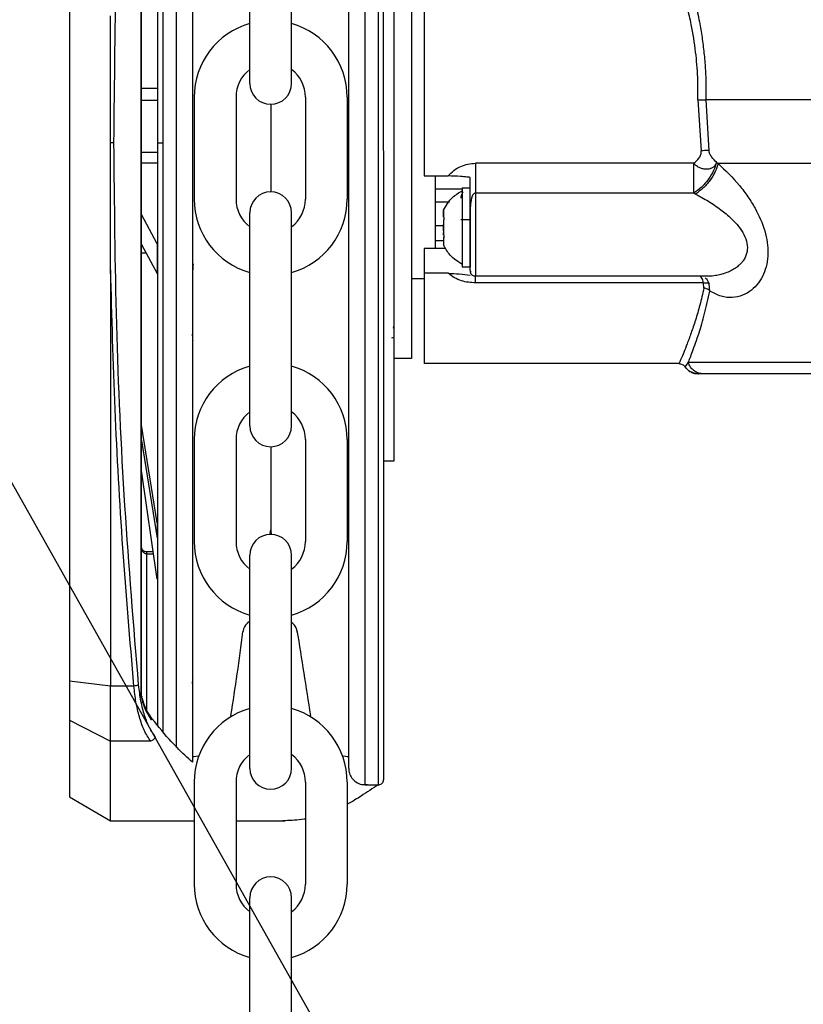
# Model space of a CAD drawing. Header units: inches. Extents: x 170 to 312, y 215 to 248.
# Tile 362 of 557: x 256.074 to 256.261, y 223.181 to 223.417. Entities that reach past the tile are written whole.
import ezdxf

# ---------------------------------------------------------------- set-up
doc = ezdxf.new("R2010")
doc.units = ezdxf.units.IN
doc.header["$LTSCALE"] = 0.25
doc.header["$MEASUREMENT"] = 0
doc.layers.add('ANNOTATIONS', color=1, linetype='Continuous')
doc.layers.add('STANDARD MOTOR RH', color=7, linetype='Continuous')
doc.styles.add('ROMANS', font='Romans', dxfattribs={"height": 0.09375})
doc.styles.get("Standard").update_dxf_attribs({"font": 'romans.shx'})
doc.dimstyles.get("Standard").update_dxf_attribs({"dimscale": 60, "dimtxt": 0.0833, "dimasz": 0.0833, "dimexe": 0.0833, "dimexo": 0.04, "dimgap": 0.09, "dimtad": 0, "dimtih": 1, "dimtoh": 1, "dimdec": 4, "dimzin": 1, "dimdsep": 46, "dimlunit": 4, "dimtxsty": 'Standard', "dimcen": 0.09, "dimclrt": 150, "dimadec": 4, "dimazin": 2, "dimtfac": 1, "dimtdec": 0, "dimtofl": 0, "dimtmove": 0, "dimatfit": 3, "dimfxl": 1, "dimtolj": 1, "dimtzin": 0, "dimlwd": -1, "dimlwe": -1, "dimarcsym": 1})

msp = doc.modelspace()

# ---------------------------------------------------------------- linework, layer by layer
at = {"layer": 'STANDARD MOTOR RH'}
for p, q in [((256.1565798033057, 223.3871812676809), (256.1565774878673, 223.5409729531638)), ((256.1597786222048, 223.3871813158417), (256.1597763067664, 223.5409730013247)), ((256.1113020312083, 223.532079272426), (256.1113042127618, 223.3871805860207)), ((256.1081032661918, 223.5285002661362), (256.1081053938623, 223.3871805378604)), ((256.1029160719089, 223.2552683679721), (256.102912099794, 223.5190946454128)), ((256.1030138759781, 223.2552683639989), (256.1030099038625, 223.5190946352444)), ((256.0857855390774, 223.5161279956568), (256.0857894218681, 223.2582346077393)), ((256.1289519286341, 223.4014228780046), (256.1289519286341, 223.4524590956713)), ((256.1389638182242, 223.4014228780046), (256.1389638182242, 223.4524590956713)), ((256.1030116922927, 223.4003078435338), (256.1068748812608, 223.4003079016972)), ((256.1156434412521, 223.3981262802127), (256.1156434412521, 223.37370703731)), ((256.1256553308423, 223.3981262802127), (256.1256553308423, 223.37370703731)), ((256.142260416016, 223.3981262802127), (256.142260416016, 223.37370703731)), ((256.1522723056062, 223.3981262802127), (256.1522723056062, 223.37370703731)), ((256.2362421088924, 223.3975130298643), (256.237006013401, 223.3852289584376)), ((256.1030117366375, 223.3973624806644), (256.1068749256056, 223.3973625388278)), ((256.1339578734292, 223.3964169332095), (256.1339578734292, 223.3754163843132)), ((256.2381634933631, 223.3974385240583), (256.2388793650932, 223.3852946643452)), ((256.1068750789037, 223.3871805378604), (256.1081053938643, 223.3871805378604)), ((256.1081053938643, 223.3871805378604), (256.1081075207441, 223.2459148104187)), ((256.1113042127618, 223.3871805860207), (256.1113063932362, 223.2423551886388)), ((256.1565821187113, 223.2333942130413), (256.1565798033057, 223.3871812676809)), ((256.1597809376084, 223.2333942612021), (256.1597786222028, 223.3871813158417)), ((256.1068751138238, 223.3848611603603), (256.1030119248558, 223.3848611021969)), ((256.1068751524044, 223.3822986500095), (256.1030119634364, 223.3822985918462)), ((256.235246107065, 223.3822622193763), (256.1829882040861, 223.3822622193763)), ((256.2406987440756, 223.3825391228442), (256.2410953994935, 223.3822311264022)), ((256.170685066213, 223.379242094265), (256.1764598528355, 223.3792426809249)), ((256.1797894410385, 223.3763569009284), (256.1817578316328, 223.3763569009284)), ((256.1797894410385, 223.3763569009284), (256.1797894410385, 223.3574095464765)), ((256.1733179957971, 223.3761580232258), (256.1797894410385, 223.3761586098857)), ((256.2352460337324, 223.3751143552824), (256.1829882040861, 223.3751137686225)), ((256.2356847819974, 223.3748920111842), (256.2352460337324, 223.3751143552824)), ((256.1733179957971, 223.3730616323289), (256.1767612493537, 223.3730616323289)), ((256.1068036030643, 223.3629905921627), (256.1030121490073, 223.3699730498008)), ((256.1289519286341, 223.3193742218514), (256.1289519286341, 223.3704104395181)), ((256.1389638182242, 223.3193742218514), (256.1389638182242, 223.3704104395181)), ((256.1753603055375, 223.3694137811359), (256.1753603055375, 223.3711508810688)), ((256.1753603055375, 223.369333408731), (256.1753603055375, 223.3693474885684)), ((256.1754089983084, 223.3692829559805), (256.1753603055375, 223.3692829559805)), ((256.1797894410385, 223.3704627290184), (256.1797124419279, 223.3704627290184)), ((256.1817579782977, 223.3702339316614), (256.1817579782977, 223.3574095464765)), ((256.1733179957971, 223.3673868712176), (256.1753603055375, 223.3673868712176)), ((256.1753603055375, 223.3686370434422), (256.1753603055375, 223.3681753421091)), ((256.1753603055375, 223.3661237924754), (256.1753603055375, 223.3676420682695)), ((256.1817579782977, 223.3687291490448), (256.1794695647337, 223.3687291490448)), ((256.1753603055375, 223.3651288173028), (256.1753603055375, 223.3655911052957)), ((256.1753603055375, 223.3646084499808), (256.1753603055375, 223.3626155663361)), ((256.1753603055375, 223.3646084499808), (256.1754235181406, 223.3646084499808)), ((256.1753603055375, 223.3644834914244), (256.1754059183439, 223.3644834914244)), ((256.1030122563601, 223.3628427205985), (256.1068037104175, 223.35586026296)), ((256.1068036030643, 223.3629905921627), (256.1068037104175, 223.35586026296)), ((256.1753603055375, 223.3636961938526), (256.1733179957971, 223.3636961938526)), ((256.1041445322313, 223.3607574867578), (256.1030122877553, 223.360757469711)), ((256.1758723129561, 223.3618564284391), (256.170685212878, 223.3618564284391)), ((256.1817579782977, 223.3574095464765), (256.1797894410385, 223.3574095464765)), ((256.095630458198, 223.35675839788), (256.0956319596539, 223.2570324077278)), ((256.1764598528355, 223.3559282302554), (256.170685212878, 223.3559282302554)), ((256.1818453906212, 223.3563776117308), (256.1817579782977, 223.3566439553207)), ((256.1819149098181, 223.3561652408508), (256.1818453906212, 223.3563776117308)), ((256.2382808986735, 223.3551954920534), (256.182988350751, 223.3551954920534)), ((256.170685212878, 223.3545800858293), (256.1676586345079, 223.3545800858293)), ((256.2376200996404, 223.3536343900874), (256.182988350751, 223.3536338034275)), ((256.2376958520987, 223.3523765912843), (256.2376200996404, 223.3536343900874)), ((256.2391270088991, 223.3516649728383), (256.2389273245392, 223.3534067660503)), ((256.1634756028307, 223.3434752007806), (256.1632886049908, 223.3427888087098)), ((256.1629492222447, 223.3404310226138), (256.1634756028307, 223.3406568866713)), ((256.1634711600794, 223.3404304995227), (256.1634707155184, 223.3109029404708)), ((256.1634756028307, 223.3404310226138), (256.1634756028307, 223.3406568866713)), ((256.1676587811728, 223.3355101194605), (256.1634756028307, 223.3355101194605)), ((256.2317141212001, 223.3342804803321), (256.1706853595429, 223.3342798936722)), ((256.2339402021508, 223.3345403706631), (256.233135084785, 223.3335319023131)), ((256.2364771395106, 223.3318552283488), (256.2357624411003, 223.3318839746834)), ((256.2363829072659, 223.3318200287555), (256.2364674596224, 223.3318200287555)), ((256.2370724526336, 223.3318634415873), (256.2363999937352, 223.3318194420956)), ((256.2376393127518, 223.3318200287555), (256.2364760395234, 223.3318200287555)), ((256.1068046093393, 223.296154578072), (256.1030129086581, 223.3195173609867)), ((256.1030129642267, 223.3158265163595), (256.1068046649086, 223.292463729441)), ((256.1156434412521, 223.3160776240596), (256.1156434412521, 223.2916583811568)), ((256.1256553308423, 223.3160776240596), (256.1256553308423, 223.2916583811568)), ((256.142260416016, 223.3160776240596), (256.142260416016, 223.2916583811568)), ((256.1522723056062, 223.3160776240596), (256.1522723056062, 223.2916583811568)), ((256.1634707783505, 223.3150772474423), (256.1634707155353, 223.3109051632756)), ((256.1339578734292, 223.3143682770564), (256.1339578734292, 223.2944572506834)), ((256.1634707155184, 223.3109029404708), (256.1610100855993, 223.3109029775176)), ((256.1068048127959, 223.2826416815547), (256.1030130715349, 223.3086991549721)), ((256.1068046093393, 223.296154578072), (256.1068046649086, 223.292463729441)), ((256.1058550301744, 223.2891687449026), (256.1042436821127, 223.2891687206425)), ((256.1042436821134, 223.289168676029), (256.1042442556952, 223.2509684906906)), ((256.1042436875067, 223.2887077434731), (256.1059221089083, 223.2887077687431)), ((256.1289519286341, 223.2373255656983), (256.1289519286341, 223.288361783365)), ((256.1389638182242, 223.2373255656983), (256.1389638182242, 223.288361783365)), ((256.1289519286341, 223.2725927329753), (256.1283264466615, 223.2720359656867)), ((256.1273411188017, 223.2702334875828), (256.1273064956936, 223.2700148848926)), ((256.1392940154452, 223.2719993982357), (256.1389561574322, 223.2723001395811)), ((256.1403139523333, 223.2699783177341), (256.1402793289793, 223.2701969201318)), ((256.0956319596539, 223.2570324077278), (256.0857894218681, 223.2582346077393)), ((256.0857894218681, 223.2582346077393), (256.0857895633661, 223.248836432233)), ((256.1012123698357, 223.2570326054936), (256.0956319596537, 223.2570324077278)), ((256.0956321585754, 223.2438201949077), (256.0956319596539, 223.2570324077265)), ((256.1030138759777, 223.2552683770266), (256.1029160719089, 223.2552683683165)), ((256.1030627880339, 223.2546011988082), (256.1030138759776, 223.2552683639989)), ((256.1030138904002, 223.2543104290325), (256.1031175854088, 223.2538171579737)), ((256.1031146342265, 223.2542307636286), (256.1030627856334, 223.254601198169)), ((256.0857895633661, 223.248836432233), (256.0956321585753, 223.2438201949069)), ((256.0857895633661, 223.248836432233), (256.0857898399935, 223.2304635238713)), ((256.1051884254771, 223.2438202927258), (256.0956321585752, 223.2438201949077)), ((256.0956324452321, 223.2247810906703), (256.0956321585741, 223.2438201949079)), ((256.1156664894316, 223.2401170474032), (256.1152434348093, 223.2401170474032)), ((256.1526450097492, 223.2401082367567), (256.1522492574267, 223.2401170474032)), ((256.1156434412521, 223.2340289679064), (256.1156434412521, 223.2096097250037)), ((256.1256553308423, 223.2340289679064), (256.1256553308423, 223.2096097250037)), ((256.142260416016, 223.2340289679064), (256.142260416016, 223.2096097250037)), ((256.1522723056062, 223.2340289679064), (256.1522723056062, 223.2096097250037)), ((256.1565821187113, 223.2333942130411), (256.1597809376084, 223.2333942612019)), ((256.0857898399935, 223.2304635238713), (256.0956324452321, 223.2247810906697)), ((256.0956324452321, 223.2247810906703), (256.1156434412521, 223.2247813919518)), ((256.1256553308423, 223.2247815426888), (256.1373290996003, 223.2247817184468)), ((256.1289519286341, 223.1552769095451), (256.1289519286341, 223.2063131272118)), ((256.1389638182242, 223.1552769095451), (256.1389638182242, 223.2063131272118))]:
    msp.add_line(p, q, dxfattribs=at)
at = {"layer": 'STANDARD MOTOR RH', "flags": 128}
for points in [[(256.167658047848, 223.4634629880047), (256.167658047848, 223.4433898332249), (256.167658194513, 223.4376910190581), (256.167658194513, 223.4178355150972), (256.1676583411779, 223.4105961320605), (256.1676583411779, 223.3957671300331), (256.1676584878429, 223.3883775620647), (256.1676584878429, 223.3674983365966), (256.1676586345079, 223.3612826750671), (256.1676586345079, 223.3372348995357), (256.1676587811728, 223.335943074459), (256.1676587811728, 223.3355101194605)], [(256.4110946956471, 223.3974396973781), (256.3775147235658, 223.3974396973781), (256.36912886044, 223.3974391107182), (256.2672442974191, 223.3974391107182), (256.2591406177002, 223.3974385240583), (256.2381634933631, 223.3974385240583)], [(256.4111335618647, 223.3822322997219), (256.3868312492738, 223.3822322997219), (256.3791989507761, 223.382231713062), (256.3063783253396, 223.382231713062), (256.2969804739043, 223.3822311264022), (256.2410953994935, 223.3822311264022)], [(256.1733178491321, 223.379050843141), (256.1733179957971, 223.377033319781), (256.1733179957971, 223.361857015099)], [(256.1829882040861, 223.3751137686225), (256.1829882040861, 223.3658486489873), (256.182988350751, 223.362562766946), (256.182988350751, 223.3551954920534)], [(256.170685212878, 223.3618564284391), (256.170685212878, 223.3387050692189), (256.1706853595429, 223.3363613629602), (256.1706853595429, 223.3342798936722)], [(256.4086863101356, 223.334540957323), (256.3822572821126, 223.334540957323), (256.3757089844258, 223.3345403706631), (256.2930926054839, 223.3345403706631), (256.2849389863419, 223.3345397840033), (256.2417853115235, 223.3345397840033), (256.2383454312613, 223.3345403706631), (256.2339399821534, 223.3345403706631)], [(256.1244235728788, 223.2500014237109), (256.1243567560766, 223.2496250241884)], [(256.143554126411, 223.2496280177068), (256.1434921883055, 223.2500014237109)], [(256.1167322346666, 223.2402495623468), (256.1160439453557, 223.2401263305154), (256.1156664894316, 223.2401170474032)], [(256.1522492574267, 223.2401170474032), (256.1518522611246, 223.2401273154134), (256.1511847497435, 223.2402461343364)]]:
    msp.add_lwpolyline(points, dxfattribs=at)
at = {"layer": 'STANDARD MOTOR RH'}
for centre, radius, start, end in [((256.1339578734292, 223.3981262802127), 0.01831443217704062, 105.8627163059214, 180), ((256.1339578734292, 223.3981262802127), 0.01831443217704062, 7.016709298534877e-15, 74.1372836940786), ((256.1339578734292, 223.3981262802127), 0.008302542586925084, 127.0808355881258, 180), ((256.1339578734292, 223.3981262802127), 0.008302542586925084, 7.016709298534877e-15, 52.91916441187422), ((256.1339578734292, 223.4014228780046), 0.005005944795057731, 180, 7.016709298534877e-15), ((256.1339578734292, 223.3704104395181), 0.005005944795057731, 7.016709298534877e-15, 180), ((256.1339578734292, 223.37370703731), 0.01831443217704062, 180, 254.1372836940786), ((256.1339578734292, 223.37370703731), 0.008302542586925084, 180, 232.9191644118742), ((256.1339578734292, 223.37370703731), 0.01831443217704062, 285.8627163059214, 7.016709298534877e-15), ((256.1339578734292, 223.37370703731), 0.008302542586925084, 307.0808355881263, 7.016709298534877e-15), ((256.1339578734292, 223.3160776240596), 0.01831443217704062, 105.8627163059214, 180), ((256.1339578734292, 223.3160776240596), 0.01831443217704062, 7.016709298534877e-15, 74.1372836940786), ((256.1339578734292, 223.3160776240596), 0.008302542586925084, 127.0808355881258, 180), ((256.1339578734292, 223.3160776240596), 0.008302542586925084, 7.016709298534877e-15, 52.91916441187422), ((256.1339578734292, 223.3193742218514), 0.005005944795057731, 180, 7.016709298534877e-15), ((256.1309054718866, 223.2944572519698), 0.003052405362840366, 339.0051765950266, 7.016709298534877e-15), ((256.1370102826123, 223.2944572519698), 0.003052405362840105, 180, 200.9948297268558), ((256.1339578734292, 223.2916583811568), 0.01831443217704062, 180, 254.1372836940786), ((256.1339578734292, 223.2916583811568), 0.008302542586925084, 180, 232.9191644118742), ((256.1339578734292, 223.288361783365), 0.005005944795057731, 7.016709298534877e-15, 180), ((256.1339578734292, 223.2916583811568), 0.01831443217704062, 285.8627163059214, 7.016709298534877e-15), ((256.1339578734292, 223.2916583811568), 0.008302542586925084, 307.0808355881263, 7.016709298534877e-15), ((256.1303559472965, 223.269755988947), 0.003052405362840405, 131.6736509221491, 171.0000000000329), ((256.1372645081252, 223.269719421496), 0.003052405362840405, 8.999999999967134, 48.32634907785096), ((267.3655553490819, 225.0471679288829), 11.36505649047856, 188.9946829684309, 189.0984230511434), ((255.6220764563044, 223.3325784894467), 0.5090889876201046, 350.6650617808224, 352.94088966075), ((256.1339578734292, 223.2340289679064), 0.01831443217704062, 105.8627163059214, 180), ((256.1339578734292, 223.2340289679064), 0.01831443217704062, 7.016709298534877e-15, 74.1372836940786), ((256.1339578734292, 223.2340289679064), 0.008302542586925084, 127.0808355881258, 180), ((256.1339578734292, 223.2340289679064), 0.008302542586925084, 7.016709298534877e-15, 52.91916441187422), ((256.1339578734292, 223.2373255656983), 0.005005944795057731, 180, 7.016709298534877e-15), ((256.1339578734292, 223.2063131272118), 0.005005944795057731, 7.016709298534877e-15, 180), ((256.1339578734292, 223.2096097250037), 0.01831443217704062, 180, 254.1372836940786), ((256.1339578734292, 223.2096097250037), 0.008302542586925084, 180, 232.9191644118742), ((256.1339578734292, 223.2096097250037), 0.01831443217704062, 285.8627163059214, 7.016709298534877e-15), ((256.1339578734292, 223.2096097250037), 0.008302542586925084, 307.0808355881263, 7.016709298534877e-15)]:
    msp.add_arc(centre, radius, start, end, dxfattribs=at)
for points, knots in [([(256.1610089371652, 223.3871813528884), (256.1610088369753, 223.3938359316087), (256.1610086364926, 223.4071519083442), (256.1610083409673, 223.4267806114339), (256.1610080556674, 223.4457301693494), (256.1610077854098, 223.4636806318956), (256.1610075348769, 223.4803210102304), (256.161007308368, 223.495365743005), (256.1610071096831, 223.5085624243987), (256.1610069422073, 223.5196862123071), (256.1610068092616, 223.5285165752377), (256.1610067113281, 223.5350213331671), (256.1610066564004, 223.5386700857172), (256.1610066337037, 223.5401768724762), (256.1610066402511, 223.5397426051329), (256.1610066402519, 223.5397425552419)], [0, 0, 0, 0, 0.0833060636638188, 0.1666974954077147, 0.2499975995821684, 0.3333024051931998, 0.4166951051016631, 0.4999952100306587, 0.5833002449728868, 0.6666928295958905, 0.7499928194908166, 0.8332978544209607, 0.9166904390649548, 0.999990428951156, 1, 1, 1, 1]), ([(256.1526427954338, 223.3871812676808), (256.1526426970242, 223.3937175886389), (256.1526425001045, 223.4067969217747), (256.1526422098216, 223.4260774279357), (256.1526419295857, 223.4446906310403), (256.1526416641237, 223.4623225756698), (256.1526414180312, 223.4786680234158), (256.1526411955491, 223.4934452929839), (256.152641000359, 223.5064098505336), (256.1526408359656, 223.5173289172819), (256.1526407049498, 223.5260310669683), (256.1526406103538, 223.5323142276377), (256.1526405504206, 223.5362951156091), (256.1526405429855, 223.5367890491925), (256.1526405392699, 223.5370358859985)], [0, 0, 0, 0, 0.08330446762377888, 0.166694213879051, 0.2499999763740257, 0.3333008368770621, 0.4166943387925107, 0.4999999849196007, 0.5833008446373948, 0.6666942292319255, 0.7499999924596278, 0.8333009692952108, 0.9166943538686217, 1, 1, 1, 1]), ([(256.1152389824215, 223.5358429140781), (256.1152389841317, 223.5357293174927), (256.115238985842, 223.5356157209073), (256.1152389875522, 223.5355021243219), (256.1152390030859, 223.5344703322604), (256.1152390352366, 223.5323347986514), (256.1152391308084, 223.5259868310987), (256.1152392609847, 223.5173404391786), (256.1152394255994, 223.5064066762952), (256.1152396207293, 223.4934461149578), (256.1152398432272, 223.4786677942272), (256.1152400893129, 223.4623228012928), (256.1152403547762, 223.444690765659), (256.1152406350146, 223.4260774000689), (256.1152409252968, 223.4067969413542), (256.1152411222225, 223.3937172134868), (256.1152412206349, 223.3871807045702)], [-0.009409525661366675, -0.009409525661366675, -0.009409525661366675, -0.009409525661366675, 0, 0, 0, 0.08546624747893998, 0.1768922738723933, 0.268313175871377, 0.3598353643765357, 0.4512615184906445, 0.5426821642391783, 0.6342044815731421, 0.7256307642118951, 0.8170515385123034, 0.9085726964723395, 1, 1, 1, 1]), ([(256.106872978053, 223.5267188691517), (256.1068730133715, 223.5243729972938), (256.1068730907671, 223.5192323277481), (256.1068732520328, 223.5085210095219), (256.1068734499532, 223.4953750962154), (256.106873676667, 223.4803167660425), (256.1068739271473, 223.4636798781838), (256.1068741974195, 223.445728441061), (256.106874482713, 223.426779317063), (256.1068747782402, 223.4071504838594), (256.1068749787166, 223.3938349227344), (256.1068750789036, 223.3871805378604)], [0, 0, 0, 0, 0.09501659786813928, 0.2082163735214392, 0.3212904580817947, 0.4343712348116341, 0.5475710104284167, 0.6606452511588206, 0.7737261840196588, 0.886920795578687, 1, 1, 1, 1]), ([(256.0964437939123, 223.3871824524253), (256.0965752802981, 223.4017371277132), (256.0968382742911, 223.4308488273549), (256.0988148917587, 223.4743153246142), (256.1011654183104, 223.5028161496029), (256.1023409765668, 223.517070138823)], [0, 0, 0, 0, 0.3332416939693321, 0.6665371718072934, 1, 1, 1, 1]), ([(256.1706846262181, 223.4595493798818), (256.1706846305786, 223.4577769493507), (256.1706846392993, 223.454232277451), (256.1706845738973, 223.446474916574), (256.1706848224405, 223.4372491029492), (256.1706847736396, 223.4266837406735), (256.1706847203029, 223.4151885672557), (256.170684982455, 223.4031639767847), (256.1706848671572, 223.3909630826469), (256.1706849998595, 223.383149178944), (256.170685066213, 223.379242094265)], [0, 0, 0, 0, 0.1250053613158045, 0.2499973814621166, 0.3750018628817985, 0.5000021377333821, 0.624998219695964, 0.7500007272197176, 0.874996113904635, 1, 1, 1, 1]), ([(256.1634750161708, 223.4554973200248), (256.1634749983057, 223.4515040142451), (256.1634749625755, 223.4435174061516), (256.1634752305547, 223.4295927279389), (256.1634750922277, 223.4148084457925), (256.1634753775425, 223.3994863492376), (256.1634752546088, 223.3841643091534), (256.1634754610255, 223.3693794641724), (256.1634756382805, 223.3554554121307), (256.1634756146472, 223.3474685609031), (256.1634756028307, 223.3434752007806)], [0, 0, 0, 0, 0.124998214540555, 0.2499963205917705, 0.3749989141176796, 0.4999955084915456, 0.6249968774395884, 0.7499994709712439, 0.8750017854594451, 1, 1, 1, 1]), ([(256.2275981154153, 223.4436344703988), (256.2283201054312, 223.4420000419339), (256.2297132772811, 223.4388462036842), (256.2316475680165, 223.4338768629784), (256.2332686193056, 223.4291894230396), (256.2346085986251, 223.4247455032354), (256.2357088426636, 223.4204888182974), (256.236583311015, 223.4163796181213), (256.2372486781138, 223.4124455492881), (256.2377257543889, 223.4087065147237), (256.238040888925, 223.4049576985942), (256.2382056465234, 223.4011983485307), (256.2381775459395, 223.3986919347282), (256.2381634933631, 223.3974385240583)], [0, 0, 0, 0, 0.1290318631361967, 0.2489834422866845, 0.3596689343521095, 0.4517581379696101, 0.5420012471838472, 0.6309113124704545, 0.7060594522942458, 0.7802100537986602, 0.8536768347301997, 0.926826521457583, 1, 1, 1, 1]), ([(256.2362421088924, 223.3975130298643), (256.2362512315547, 223.3993122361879), (256.2362705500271, 223.4031222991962), (256.2357474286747, 223.4091826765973), (256.2348591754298, 223.4147248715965), (256.2337547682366, 223.4196090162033), (256.2326365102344, 223.4237167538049), (256.2312668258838, 223.4280151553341), (256.2296507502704, 223.4324196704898), (256.2276775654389, 223.4372256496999), (256.2262369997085, 223.440305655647), (256.2254310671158, 223.4420287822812)], [0, 0, 0, 0, 0.1082425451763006, 0.2292182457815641, 0.3670312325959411, 0.4518303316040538, 0.5421950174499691, 0.6382021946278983, 0.746058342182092, 0.8579309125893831, 1, 1, 1, 1]), ([(256.0955789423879, 223.3871787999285), (256.0955790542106, 223.3879990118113), (256.0955796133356, 223.3921001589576), (256.0955894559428, 223.3992232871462), (256.0956168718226, 223.4085469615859), (256.0956253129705, 223.4145862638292), (256.0956295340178, 223.4176062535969)], [0, 0, 0, 0, 0.08083862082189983, 0.4042017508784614, 0.7020674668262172, 0.9999999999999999, 0.9999999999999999, 0.9999999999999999, 0.9999999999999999]), ([(256.2362421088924, 223.3975130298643), (256.2364236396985, 223.3975083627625), (256.2367914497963, 223.3974989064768), (256.2373157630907, 223.3974805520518), (256.2377937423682, 223.3974599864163), (256.2380412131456, 223.397445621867), (256.2381634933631, 223.3974385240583)], [0, 0, 0, 0, 0.2467304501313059, 0.4999148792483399, 0.7528980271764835, 0.9999999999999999, 0.9999999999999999, 0.9999999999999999, 0.9999999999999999]), ([(256.0964437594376, 223.3871788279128), (256.0964012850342, 223.3871788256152), (256.0963145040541, 223.3871788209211), (256.0961105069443, 223.3871788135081), (256.0958631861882, 223.3871788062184), (256.0956732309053, 223.387178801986), (256.0955789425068, 223.3871787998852)], [0, 0, 0, 0, 0.2412812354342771, 0.4929703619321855, 0.7483249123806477, 1, 1, 1, 1]), ([(256.0956304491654, 223.3567604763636), (256.0956300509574, 223.3575797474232), (256.0956280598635, 223.3616762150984), (256.095595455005, 223.3718134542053), (256.0955854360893, 223.3811366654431), (256.0955789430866, 223.3871787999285)], [0, 0, 0, 0, 0.08086409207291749, 0.4043315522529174, 1, 1, 1, 1]), ([(256.1023448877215, 223.2572928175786), (256.1011688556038, 223.2715471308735), (256.0988173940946, 223.3000484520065), (256.0968395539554, 223.3435156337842), (256.0965757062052, 223.3726276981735), (256.0964437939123, 223.3871824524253)], [0, 0, 0, 0, 0.3334667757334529, 0.6667626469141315, 0.9999999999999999, 0.9999999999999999, 0.9999999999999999, 0.9999999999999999]), ([(256.1068750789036, 223.3871805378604), (256.1068751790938, 223.3805259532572), (256.1068753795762, 223.3672099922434), (256.1068756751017, 223.3475813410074), (256.1068759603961, 223.328632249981), (256.1068762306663, 223.3106810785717), (256.1068764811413, 223.2940447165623), (256.1068767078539, 223.2789866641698), (256.1068769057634, 223.2658417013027), (256.106877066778, 223.2551472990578), (256.1068771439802, 223.2500196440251), (256.1068771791, 223.2476870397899)], [0, 0, 0, 0, 0.1131436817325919, 0.2264028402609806, 0.3395379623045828, 0.4526797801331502, 0.5659406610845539, 0.6790759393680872, 0.7922177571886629, 0.9054784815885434, 1, 1, 1, 1]), ([(256.1152412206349, 223.3871807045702), (256.1152413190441, 223.3806444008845), (256.1152415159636, 223.3675650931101), (256.1152418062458, 223.3482846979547), (256.11524208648, 223.329671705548), (256.115242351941, 223.3120399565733), (256.1152425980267, 223.2956951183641), (256.1152428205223, 223.2809171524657), (256.1152430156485, 223.2679570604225), (256.1152431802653, 223.2570233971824), (256.1152433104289, 223.2483781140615), (256.1152434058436, 223.2420408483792), (256.115243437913, 223.2399109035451), (256.1152434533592, 223.2388850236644), (256.1152434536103, 223.2388683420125), (256.1152434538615, 223.2388516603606), (256.1152434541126, 223.2388349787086)], [0, 0, 0, 0, 0.09147262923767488, 0.1830390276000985, 0.2745133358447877, 0.3659820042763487, 0.4575523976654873, 0.549026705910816, 0.6404955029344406, 0.7320658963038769, 0.8235400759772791, 0.9150087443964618, 1, 1, 1, 1.001382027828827, 1.001382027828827, 1.001382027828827, 1.001382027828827]), ([(256.1526450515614, 223.2373313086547), (256.1526450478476, 223.2375779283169), (256.1526450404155, 223.2380714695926), (256.1526449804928, 223.2420513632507), (256.1526448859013, 223.2483339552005), (256.1526447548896, 223.2570355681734), (256.1526445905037, 223.2679538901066), (256.1526443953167, 223.2809180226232), (256.1526441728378, 223.295694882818), (256.1526439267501, 223.3120398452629), (256.15264366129, 223.3296715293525), (256.1526433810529, 223.3482847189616), (256.1526430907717, 223.3675650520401), (256.1526428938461, 223.3806447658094), (256.1526427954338, 223.3871812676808)], [0, 0, 0, 0, 0.08329208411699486, 0.1666861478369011, 0.2499928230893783, 0.3332944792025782, 0.4166886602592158, 0.4999952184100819, 0.5832968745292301, 0.6666910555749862, 0.7499976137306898, 0.8332992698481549, 0.9166923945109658, 1, 1, 1, 1]), ([(256.1610112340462, 223.2346245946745), (256.1610112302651, 223.2348756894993), (256.1610112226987, 223.2353781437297), (256.1610111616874, 223.2394303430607), (256.1610110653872, 223.2458264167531), (256.1610109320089, 223.2546852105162), (256.1610107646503, 223.2658009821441), (256.1610105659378, 223.278999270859), (256.1610103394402, 223.294043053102), (256.1610100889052, 223.3106834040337), (256.1610098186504, 223.3286335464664), (256.161009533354, 223.347582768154), (256.1610092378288, 223.3672114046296), (256.1610090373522, 223.380526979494), (256.1610089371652, 223.3871813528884)], [0, 0, 0, 0, 0.08330560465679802, 0.1666989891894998, 0.2500000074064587, 0.3333056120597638, 0.416698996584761, 0.5000000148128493, 0.5833056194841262, 0.6666990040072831, 0.7500000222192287, 0.8333056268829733, 0.9166955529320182, 1, 1, 1, 1]), ([(256.2352461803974, 223.3822622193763), (256.2357228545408, 223.3826628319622), (256.2364441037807, 223.3832689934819), (256.2369312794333, 223.3842380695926), (256.2370418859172, 223.3848195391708), (256.2370178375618, 223.3850940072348), (256.237006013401, 223.3852289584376)], [0, 0, 0, 0, 0.5093131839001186, 0.7706349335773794, 0.8872251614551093, 1, 1, 1, 1]), ([(256.2388793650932, 223.3852946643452), (256.2387585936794, 223.3853060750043), (256.2385138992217, 223.3853291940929), (256.2380488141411, 223.3853264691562), (256.2375391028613, 223.3852950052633), (256.2371823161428, 223.3852508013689), (256.237006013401, 223.3852289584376)], [0, 0, 0, 0, 0.2464853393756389, 0.4994029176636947, 0.7526347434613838, 1, 1, 1, 1]), ([(256.2406987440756, 223.3825391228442), (256.2402983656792, 223.3828992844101), (256.2396957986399, 223.3834413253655), (256.239160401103, 223.3843499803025), (256.2389536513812, 223.3849006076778), (256.2389038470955, 223.3851647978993), (256.2388793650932, 223.3852946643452)], [0, 0, 0, 0, 0.5138927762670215, 0.773405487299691, 0.8886142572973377, 0.9999999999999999, 0.9999999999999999, 0.9999999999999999, 0.9999999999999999]), ([(256.1764598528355, 223.3792426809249), (256.1768985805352, 223.3797012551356), (256.1777735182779, 223.3806157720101), (256.1794223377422, 223.381551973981), (256.1811788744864, 223.3821559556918), (256.1823846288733, 223.3822267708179), (256.1829882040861, 223.3822622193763)], [0, 0, 0, 0, 0.2597503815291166, 0.5180101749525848, 0.7587260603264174, 1, 1, 1, 1]), ([(256.1829882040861, 223.3822622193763), (256.1829882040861, 223.3816267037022), (256.1829882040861, 223.3803557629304), (256.1829882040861, 223.378417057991), (256.1829882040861, 223.3765916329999), (256.1829882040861, 223.3756064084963), (256.1829882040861, 223.3751137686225)], [0, 0, 0, 0, 0.2500044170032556, 0.4999732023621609, 0.749972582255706, 1, 1, 1, 1]), ([(256.2352461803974, 223.3751143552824), (256.2352461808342, 223.3756070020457), (256.2352461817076, 223.3765921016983), (256.2352461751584, 223.3784173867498), (256.2352462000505, 223.3803559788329), (256.2352461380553, 223.3816269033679), (256.235246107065, 223.3822622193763)], [0, 0, 0, 0, 0.250044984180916, 0.4999915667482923, 0.7500533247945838, 1, 1, 1, 1]), ([(256.2406907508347, 223.3825461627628), (256.2405019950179, 223.3818855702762), (256.240113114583, 223.3805245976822), (256.2388018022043, 223.3783767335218), (256.23711550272, 223.3764326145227), (256.2358570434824, 223.3755451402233), (256.2352461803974, 223.3751143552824)], [0, 0, 0, 0, 0.24268176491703, 0.4999803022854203, 0.7572876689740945, 1, 1, 1, 1]), ([(256.2406987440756, 223.3825391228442), (256.2406748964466, 223.3824506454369), (256.2406105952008, 223.3822120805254), (256.2403861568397, 223.3817824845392), (256.2399685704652, 223.3813289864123), (256.2395253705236, 223.3810782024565), (256.2390371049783, 223.3808976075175), (256.238445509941, 223.3807884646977), (256.2375644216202, 223.3808606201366), (256.2366987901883, 223.3811577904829), (256.2359015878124, 223.3816064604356), (256.2354654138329, 223.3820428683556), (256.2352461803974, 223.3822622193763)], [0, 0, 0, 0, 0.04654761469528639, 0.1255080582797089, 0.2503904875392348, 0.3617497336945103, 0.3752916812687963, 0.5003410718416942, 0.6380593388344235, 0.750408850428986, 0.8745483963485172, 1, 1, 1, 1]), ([(256.2410953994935, 223.3822311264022), (256.2409008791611, 223.3815843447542), (256.2405006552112, 223.3802535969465), (256.2391929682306, 223.3781436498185), (256.2375264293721, 223.3762219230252), (256.2362865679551, 223.3753265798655), (256.2356847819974, 223.3748920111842)], [0, 0, 0, 0, 0.2433159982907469, 0.5006206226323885, 0.7576184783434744, 1, 1, 1, 1]), ([(256.2410953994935, 223.3822311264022), (256.2428366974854, 223.3805685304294), (256.2453354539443, 223.3781827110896), (256.2482206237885, 223.374336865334), (256.2504428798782, 223.3707967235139), (256.2521081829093, 223.3670351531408), (256.2529246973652, 223.3633330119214), (256.253092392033, 223.3606018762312), (256.2527907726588, 223.3579957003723), (256.2519943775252, 223.3555889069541), (256.2507455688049, 223.3534821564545), (256.2490441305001, 223.351740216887), (256.2469164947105, 223.3504981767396), (256.2444425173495, 223.3499660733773), (256.2417801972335, 223.3502372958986), (256.2400121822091, 223.3511886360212), (256.2391269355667, 223.3516649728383)], [0, 0, 0, 0, 0.1391143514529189, 0.1996286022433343, 0.2565761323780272, 0.3588567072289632, 0.4090681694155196, 0.4578746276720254, 0.510806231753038, 0.5649479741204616, 0.6229403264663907, 0.6865974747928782, 0.7576487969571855, 0.8354375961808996, 0.9176034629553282, 1, 1, 1, 1]), ([(256.1817578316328, 223.3789053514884), (256.1813838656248, 223.3789355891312), (256.1806393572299, 223.3789957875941), (256.1798548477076, 223.3790704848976), (256.1784755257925, 223.3791895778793), (256.1774444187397, 223.379216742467), (256.1764598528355, 223.3792426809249)], [0, 0, 0, 0, 0.2125853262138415, 0.4232244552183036, 0.4492584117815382, 1, 1, 1, 1]), ([(256.1817579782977, 223.3701629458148), (256.181758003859, 223.3713635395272), (256.1817580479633, 223.3734350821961), (256.1817577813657, 223.3760959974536), (256.1817578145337, 223.3779493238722), (256.1817578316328, 223.3789047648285)], [0, 0, 0, 0, 0.4004220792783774, 0.6909010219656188, 1, 1, 1, 1]), ([(256.175305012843, 223.3710576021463), (256.1759526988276, 223.3721461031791), (256.177109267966, 223.374089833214), (256.1790504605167, 223.3752286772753), (256.1799045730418, 223.3757297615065)], [0, 0, 0, 0, 0.5600062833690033, 1, 1, 1, 1]), ([(256.1800639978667, 223.3754411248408), (256.1800113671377, 223.3753717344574), (256.1798146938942, 223.3751124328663), (256.1796147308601, 223.374684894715), (256.1794876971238, 223.3742261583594), (256.1794754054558, 223.3740153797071), (256.1794695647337, 223.3739152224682)], [0, 0, 0, 0, 0.1680507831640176, 0.6279809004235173, 0.8232249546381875, 1, 1, 1, 1]), ([(256.1829882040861, 223.3751137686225), (256.1829415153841, 223.3751097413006), (256.1828449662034, 223.3751014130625), (256.1826473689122, 223.3750132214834), (256.182281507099, 223.3746546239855), (256.1817231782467, 223.3730471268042), (256.1817426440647, 223.3714338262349), (256.1817579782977, 223.3701629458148)], [0, 0, 0, 0, 0.02484032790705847, 0.05136817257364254, 0.1148328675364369, 0.3027080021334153, 1, 1, 1, 1]), ([(256.2356847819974, 223.3748920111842), (256.2367086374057, 223.3743415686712), (256.2387530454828, 223.3732424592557), (256.2416403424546, 223.37128703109), (256.2441128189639, 223.3692457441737), (256.2459935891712, 223.3672219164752), (256.2473364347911, 223.3652178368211), (256.2481138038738, 223.3631260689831), (256.2481284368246, 223.3610271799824), (256.247529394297, 223.3595520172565), (256.2468051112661, 223.3585431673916), (256.2461000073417, 223.3578102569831), (256.2451987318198, 223.3571089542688), (256.2440820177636, 223.3564571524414), (256.2429034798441, 223.3559596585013), (256.2416675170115, 223.3555865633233), (256.2403719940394, 223.3553259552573), (256.2391306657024, 223.3551949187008), (256.2383206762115, 223.3552026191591), (256.2380213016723, 223.3552054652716)], [0, 0, 0, 0, 0.1027754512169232, 0.2052193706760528, 0.2967677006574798, 0.3700383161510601, 0.4316755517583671, 0.4935504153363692, 0.5537972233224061, 0.6158798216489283, 0.6472448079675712, 0.6815443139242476, 0.7225222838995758, 0.7690680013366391, 0.8213040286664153, 0.8621826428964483, 0.9107440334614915, 0.967010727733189, 1, 1, 1, 1]), ([(256.1753603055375, 223.3711508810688), (256.1753603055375, 223.3710541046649), (256.1753603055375, 223.3708605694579), (256.1753603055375, 223.3701435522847), (256.1753603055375, 223.369583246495), (256.1753603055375, 223.3693967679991)], [0, 0, 0, 0, 0.4002299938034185, 0.8003871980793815, 1, 1, 1, 1]), ([(256.1753603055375, 223.3693967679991), (256.1753779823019, 223.3693664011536), (256.1754134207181, 223.3693055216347), (256.175433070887, 223.3691397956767), (256.1754239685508, 223.3689413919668), (256.1753944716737, 223.3687675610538), (256.1753686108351, 223.3686687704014), (256.1753603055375, 223.3686370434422)], [0, 0, 0, 0, 0.2291828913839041, 0.4594663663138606, 0.6794001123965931, 0.8970382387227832, 0.9999999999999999, 0.9999999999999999, 0.9999999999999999, 0.9999999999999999]), ([(256.1754270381, 223.3713081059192), (256.1754275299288, 223.3713092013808), (256.1754292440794, 223.3713130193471), (256.1754290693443, 223.3713125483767), (256.1754289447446, 223.3713122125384)], [0, 0, 0, 0, 0.2869228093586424, 0.9999999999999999, 0.9999999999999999, 0.9999999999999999, 0.9999999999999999]), ([(256.1817579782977, 223.3566439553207), (256.1817579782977, 223.356836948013), (256.1817579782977, 223.3572228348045), (256.1817579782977, 223.3583508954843), (256.1817579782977, 223.359822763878), (256.1817579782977, 223.3616155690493), (256.1817579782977, 223.363639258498), (256.1817579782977, 223.3658045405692), (256.1817579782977, 223.3680275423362), (256.1817579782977, 223.369450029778), (256.1817579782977, 223.3701611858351)], [0, 0, 0, 0, 0.1250352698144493, 0.2500066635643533, 0.3750319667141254, 0.5000101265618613, 0.6249960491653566, 0.7499936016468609, 0.8750122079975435, 1, 1, 1, 1]), ([(256.1753603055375, 223.3686370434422), (256.1753603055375, 223.3681782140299), (256.1753603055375, 223.3672604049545), (256.1753603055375, 223.3660236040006), (256.1753603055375, 223.3653522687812), (256.1753603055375, 223.3651288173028)], [0, 0, 0, 0, 0.4000966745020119, 0.8003243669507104, 1, 1, 1, 1]), ([(256.1801330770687, 223.3687291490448), (256.1800439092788, 223.3687036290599), (256.1799106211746, 223.3686654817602), (256.1798195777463, 223.3685480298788), (256.1797894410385, 223.3685091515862)], [0, 0, 0, 0, 0.6689853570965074, 1, 1, 1, 1]), ([(256.1753603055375, 223.3651288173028), (256.17537796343, 223.3650570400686), (256.1754133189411, 223.3649133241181), (256.175433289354, 223.3647007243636), (256.175424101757, 223.3645237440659), (256.1753945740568, 223.3644185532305), (256.1753686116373, 223.3643815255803), (256.1753603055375, 223.3643696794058)], [0, 0, 0, 0, 0.2290631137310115, 0.458641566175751, 0.6789921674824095, 0.8973006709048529, 1, 1, 1, 1]), ([(256.1799047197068, 223.3580366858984), (256.1788265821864, 223.3587014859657), (256.1769014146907, 223.3598885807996), (256.1757927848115, 223.3618471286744), (256.175305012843, 223.3627088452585)], [0, 0, 0, 0, 0.5600227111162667, 1, 1, 1, 1]), ([(256.1753603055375, 223.3643696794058), (256.1753603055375, 223.3640077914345), (256.1753603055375, 223.3632840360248), (256.1753603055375, 223.3627625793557), (256.1753603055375, 223.3626522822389), (256.1753603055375, 223.3626155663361)], [0, 0, 0, 0, 0.4001761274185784, 0.8003295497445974, 0.9999999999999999, 0.9999999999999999, 0.9999999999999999, 0.9999999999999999]), ([(256.1753603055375, 223.3626155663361), (256.1753779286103, 223.3625738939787), (256.1754131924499, 223.3624905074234), (256.175428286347, 223.3624561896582), (256.1754288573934, 223.3624544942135), (256.1754289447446, 223.3624542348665)], [0, 0, 0, 0, 0.4583420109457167, 0.917144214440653, 1, 1, 1, 1]), ([(256.1153704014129, 223.3581562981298), (256.1153260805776, 223.3576038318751), (256.1152642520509, 223.3568331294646), (256.1152466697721, 223.3561324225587), (256.1152416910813, 223.3559340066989)], [0, 0, 0, 0, 0.7168347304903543, 1, 1, 1, 1]), ([(256.1012123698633, 223.2570326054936), (256.1002835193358, 223.2680297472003), (256.098429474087, 223.2899807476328), (256.096565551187, 223.323301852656), (256.0959417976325, 223.3456217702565), (256.0956304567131, 223.3567625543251)], [0, 0, 0, 0, 0.3345923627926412, 0.6678678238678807, 1, 1, 1, 1]), ([(256.1764598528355, 223.3559282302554), (256.1773458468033, 223.3558880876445), (256.179130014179, 223.3558072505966), (256.1808780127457, 223.3555962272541), (256.1817579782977, 223.355489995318)], [0, 0, 0, 0, 0.4965867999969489, 1, 1, 1, 1]), ([(256.182988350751, 223.3536338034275), (256.1824173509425, 223.3536571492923), (256.1812751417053, 223.3537038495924), (256.1795614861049, 223.3541155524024), (256.1778645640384, 223.3548054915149), (256.1769394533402, 223.3555449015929), (256.1764598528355, 223.3559282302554)], [0, 0, 0, 0, 0.2283352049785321, 0.4567542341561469, 0.7183678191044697, 1, 1, 1, 1]), ([(256.1817579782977, 223.3566439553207), (256.1817579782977, 223.3564324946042), (256.1817579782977, 223.3560970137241), (256.1817579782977, 223.3561031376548), (256.1817579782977, 223.3561054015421)], [0, 0, 0, 0, 0.6303212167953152, 1, 1, 1, 1]), ([(256.1829948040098, 223.3552066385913), (256.1829591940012, 223.3552030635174), (256.1827847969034, 223.3551855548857), (256.1824651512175, 223.3552905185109), (256.182098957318, 223.3555345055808), (256.1818469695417, 223.3559028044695), (256.1817632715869, 223.3562196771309), (256.1817588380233, 223.3563922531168), (256.1817579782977, 223.3564257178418)], [0, 0, 0, 0, 0.05545059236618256, 0.2715647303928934, 0.5017375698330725, 0.7317853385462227, 0.9479896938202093, 1, 1, 1, 1]), ([(256.182988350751, 223.3536338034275), (256.182988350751, 223.3540761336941), (256.182988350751, 223.3547426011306), (256.182988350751, 223.3550815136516), (256.182988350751, 223.3551954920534)], [0, 0, 0, 0, 0.6636937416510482, 1, 1, 1, 1]), ([(256.2376200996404, 223.3536343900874), (256.2374904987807, 223.354055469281), (256.2372829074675, 223.3547299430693), (256.236956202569, 223.3550683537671), (256.2368334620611, 223.3551954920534)], [0, 0, 0, 0, 0.6243077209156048, 1, 1, 1, 1]), ([(256.2376200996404, 223.3536343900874), (256.2377425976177, 223.3536499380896), (256.2379915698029, 223.3536815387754), (256.2383473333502, 223.3536505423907), (256.2386740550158, 223.3535643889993), (256.2388433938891, 223.3534590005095), (256.2389273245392, 223.3534067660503)], [0, 0, 0, 0, 0.2445408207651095, 0.49701932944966, 0.7507040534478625, 1, 1, 1, 1]), ([(256.2380231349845, 223.3548106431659), (256.2381215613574, 223.3547314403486), (256.2385107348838, 223.3544182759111), (256.2387490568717, 223.3538393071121), (256.2389271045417, 223.3534067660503)], [0, 0, 0, 0, 0.2529112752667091, 1, 1, 1, 1]), ([(256.2376958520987, 223.3523765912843), (256.2373735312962, 223.3509917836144), (256.2367286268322, 223.3482210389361), (256.235656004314, 223.3446463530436), (256.2346077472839, 223.3415303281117), (256.2336414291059, 223.3389346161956), (256.2328190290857, 223.3368764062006), (256.232195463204, 223.3353893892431), (256.231791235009, 223.3344538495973), (256.2317396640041, 223.3343379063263), (256.2317141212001, 223.3342804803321)], [0, 0, 0, 0, 0.1247332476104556, 0.2495682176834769, 0.3745140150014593, 0.4995224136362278, 0.6245990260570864, 0.7497118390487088, 0.8760338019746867, 1, 1, 1, 1]), ([(256.2339399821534, 223.3345403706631), (256.2340821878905, 223.334899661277), (256.2343669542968, 223.3356191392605), (256.2349591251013, 223.3371807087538), (256.2356742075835, 223.3391515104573), (256.2366545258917, 223.3420801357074), (256.2378798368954, 223.3460713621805), (256.2387113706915, 223.3498010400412), (256.2391269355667, 223.3516649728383)], [0, 0, 0, 0, 0.1266017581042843, 0.2535195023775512, 0.3992195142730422, 0.544867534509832, 0.7725443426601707, 0.9999999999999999, 0.9999999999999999, 0.9999999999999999, 0.9999999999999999]), ([(256.2391270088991, 223.3516649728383), (256.2390429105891, 223.351754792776), (256.2388719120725, 223.3519374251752), (256.2385182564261, 223.3521531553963), (256.2381184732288, 223.3523125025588), (256.2378352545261, 223.3523554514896), (256.2376958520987, 223.3523765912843)], [0, 0, 0, 0, 0.2458823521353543, 0.4999567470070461, 0.7538748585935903, 1, 1, 1, 1]), ([(256.1634756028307, 223.3434752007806), (256.1634756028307, 223.3429019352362), (256.1634756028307, 223.3420982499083), (256.1634756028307, 223.3411528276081), (256.1634756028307, 223.3408155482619), (256.1634756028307, 223.3406568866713)], [0, 0, 0, 0, 0.5685120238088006, 0.7970211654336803, 1, 1, 1, 1]), ([(256.1153725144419, 223.3397942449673), (256.1153278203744, 223.3402292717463), (256.1152651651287, 223.3408391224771), (256.1152470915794, 223.341244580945), (256.115241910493, 223.3413608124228)], [0, 0, 0, 0, 0.7133332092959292, 1, 1, 1, 1]), ([(256.2317141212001, 223.3342804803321), (256.2318479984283, 223.334271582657), (256.2321220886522, 223.3342533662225), (256.2325140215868, 223.3341004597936), (256.2328708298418, 223.3338643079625), (256.2330473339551, 223.3336418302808), (256.2331350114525, 223.3335313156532)], [0, 0, 0, 0, 0.2402135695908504, 0.4917952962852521, 0.7475519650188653, 1, 1, 1, 1]), ([(256.2376391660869, 223.3318200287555), (256.2372418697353, 223.331855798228), (256.2364268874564, 223.331929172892), (256.2353175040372, 223.3325221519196), (256.2344171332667, 223.3334067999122), (256.2340963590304, 223.3341688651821), (256.2339399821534, 223.3345403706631)], [0, 0, 0, 0, 0.2437327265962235, 0.499974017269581, 0.756238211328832, 1, 1, 1, 1]), ([(256.2363339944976, 223.3318206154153), (256.2360140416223, 223.3318523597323), (256.2353702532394, 223.3319162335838), (256.2344769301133, 223.3322982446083), (256.233697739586, 223.3328470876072), (256.2333192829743, 223.3333326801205), (256.2331338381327, 223.3335706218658)], [0, 0, 0, 0, 0.252132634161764, 0.5073249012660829, 0.7585877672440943, 0.9999999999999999, 0.9999999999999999, 0.9999999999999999, 0.9999999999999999]), ([(256.233135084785, 223.3335313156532), (256.2333244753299, 223.3332908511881), (256.2337125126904, 223.3327981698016), (256.2345061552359, 223.3322609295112), (256.2352599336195, 223.3319351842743), (256.2357470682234, 223.3318923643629), (256.2359092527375, 223.3318781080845)], [0, 0, 0, 0, 0.2739624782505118, 0.5613145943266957, 0.8539459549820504, 1, 1, 1, 1]), ([(256.4049420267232, 223.3318206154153), (256.4046590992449, 223.3318206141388), (256.4040932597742, 223.3318206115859), (256.3995679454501, 223.331820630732), (256.3925150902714, 223.3318205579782), (256.382916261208, 223.3318208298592), (256.371172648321, 223.3318198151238), (256.3576759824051, 223.3318200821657), (256.342898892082, 223.3318200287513), (256.3273528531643, 223.3318199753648), (256.3115792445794, 223.3318202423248), (256.2961250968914, 223.331819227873), (256.281526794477, 223.3318194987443), (256.2682959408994, 223.3318194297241), (256.2568728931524, 223.3318194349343), (256.2477254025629, 223.3318194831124), (256.2409082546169, 223.3318192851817), (256.2387288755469, 223.3318197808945), (256.2376391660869, 223.3318200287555)], [0, 0, 0, 0, 0.06250268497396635, 0.1250019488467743, 0.1874992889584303, 0.2500011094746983, 0.3124990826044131, 0.3749994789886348, 0.4375002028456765, 0.4999993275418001, 0.5624992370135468, 0.6249984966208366, 0.687498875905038, 0.749998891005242, 0.81249756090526, 0.8749963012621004, 0.9374970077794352, 1, 1, 1, 1]), ([(256.1042560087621, 223.2891687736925), (256.1040896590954, 223.2891841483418), (256.1037543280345, 223.2892151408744), (256.103329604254, 223.2895400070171), (256.1030632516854, 223.2899603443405), (256.1030282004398, 223.2902764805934), (256.103013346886, 223.290410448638)], [0, 0, 0, 0, 0.2549111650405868, 0.5138551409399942, 0.7939879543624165, 1, 1, 1, 1]), ([(256.1042436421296, 223.2887077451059), (256.1041561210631, 223.2887154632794), (256.103978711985, 223.2887311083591), (256.1037313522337, 223.2888517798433), (256.1035132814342, 223.28903013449), (256.103268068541, 223.2893423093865), (256.1030578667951, 223.2898252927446), (256.1030283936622, 223.2902436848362), (256.1030133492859, 223.2904572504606)], [0, 0, 0, 0, 0.1108229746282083, 0.2246430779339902, 0.3433247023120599, 0.4673421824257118, 0.7281081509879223, 1, 1, 1, 1]), ([(256.1152431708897, 223.2576465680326), (256.1152688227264, 223.2580400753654), (256.1153049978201, 223.2585950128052), (256.11535681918, 223.2589293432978), (256.115371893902, 223.2590265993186)], [0, 0, 0, 0, 0.7091021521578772, 1, 1, 1, 1]), ([(256.1051884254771, 223.2438202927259), (256.1046596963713, 223.2446481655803), (256.1036550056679, 223.2462212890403), (256.1024901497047, 223.2495382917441), (256.1016472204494, 223.2531235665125), (256.1013553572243, 223.2557472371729), (256.1012123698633, 223.2570326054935)], [0, 0, 0, 0, 0.2810912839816, 0.5341294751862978, 0.771764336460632, 1, 1, 1, 1]), ([(256.1023448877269, 223.2572928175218), (256.1022923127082, 223.2572663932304), (256.1021839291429, 223.2572119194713), (256.1019109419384, 223.2571360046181), (256.1015778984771, 223.25707122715), (256.1013330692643, 223.2570452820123), (256.1012123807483, 223.2570324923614)], [0, 0, 0, 0, 0.2386369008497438, 0.4919507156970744, 0.7495571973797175, 1, 1, 1, 1]), ([(256.1063208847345, 223.2449064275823), (256.1058493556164, 223.2455861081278), (256.1049067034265, 223.246944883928), (256.1037463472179, 223.2498772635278), (256.1028247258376, 223.2533288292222), (256.1025047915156, 223.2559718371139), (256.1023448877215, 223.2572928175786)], [0, 0, 0, 0, 0.2503251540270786, 0.5004347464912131, 0.7503163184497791, 0.9999999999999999, 0.9999999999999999, 0.9999999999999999, 0.9999999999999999]), ([(256.1030138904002, 223.2543104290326), (256.1029852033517, 223.2544815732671), (256.1029336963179, 223.2547888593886), (256.1029214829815, 223.2551211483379), (256.1029160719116, 223.2552683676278)], [0, 0, 0, 0, 0.5569539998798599, 1, 1, 1, 1]), ([(256.1030627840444, 223.2546012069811), (256.1030815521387, 223.2545563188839), (256.1031192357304, 223.2544661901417), (256.1030490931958, 223.254362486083), (256.1030138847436, 223.2543104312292)], [0, 0, 0, 0, 0.4980441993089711, 1, 1, 1, 1]), ([(256.1031146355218, 223.2542307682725), (256.1031491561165, 223.2541719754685), (256.1032024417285, 223.2540812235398), (256.1031816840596, 223.2539355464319), (256.1031391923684, 223.2538570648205), (256.1031175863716, 223.2538171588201)], [0, 0, 0, 0, 0.474850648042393, 0.7329742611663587, 1, 1, 1, 1]), ([(256.1031175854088, 223.2538171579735), (256.1033684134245, 223.253006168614), (256.1039891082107, 223.2509993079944), (256.1048570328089, 223.249705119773), (256.1053742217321, 223.248933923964)], [0, 0, 0, 0, 0.4041084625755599, 1, 1, 1, 1]), ([(256.1052440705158, 223.2496481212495), (256.1048297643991, 223.2502589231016), (256.1040363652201, 223.2514286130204), (256.1034569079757, 223.2532338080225), (256.1031800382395, 223.2540963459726)], [0, 0, 0, 0, 0.5221912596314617, 1, 1, 1, 1]), ([(256.1152434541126, 223.2388349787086), (256.1146389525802, 223.2393489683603), (256.1127551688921, 223.2410523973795), (256.1092774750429, 223.2445249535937), (256.1065015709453, 223.248063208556), (256.104946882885, 223.2500448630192)], [0.1268879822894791, 0.1268879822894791, 0.1268879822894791, 0.1268879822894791, 0.2762468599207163, 0.5946508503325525, 1, 1, 1, 1]), ([(256.1052206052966, 223.2496659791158), (256.1052700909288, 223.2495925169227), (256.1053632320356, 223.2494542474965), (256.1054002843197, 223.2492279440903), (256.1053973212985, 223.249056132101), (256.1053804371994, 223.2489668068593), (256.1053742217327, 223.248933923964)], [0, 0, 0, 0, 0.353410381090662, 0.6651836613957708, 0.8767455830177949, 1, 1, 1, 1]), ([(256.1063208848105, 223.2449064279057), (256.1062867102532, 223.2447876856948), (256.1062152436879, 223.244539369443), (256.105952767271, 223.2442007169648), (256.1055965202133, 223.2439314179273), (256.1053228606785, 223.243856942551), (256.1051883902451, 223.2438203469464)], [0, 0, 0, 0, 0.2325810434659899, 0.486378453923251, 0.7476173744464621, 0.9999999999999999, 0.9999999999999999, 0.9999999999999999, 0.9999999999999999]), ([(256.1526450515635, 223.23733116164), (256.1526811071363, 223.2369288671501), (256.1527560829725, 223.236092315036), (256.1533713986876, 223.2349320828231), (256.1543784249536, 223.2339681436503), (256.1557045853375, 223.2333792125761), (256.1566671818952, 223.2334147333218), (256.1571230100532, 223.2334315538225)], [0, 0, 0, 0, 0.1796775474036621, 0.3736308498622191, 0.57235616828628, 0.7974934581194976, 1, 1, 1, 1]), ([(256.1597393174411, 223.2333942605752), (256.1583554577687, 223.2324914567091), (256.1569715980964, 223.231588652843), (256.1555877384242, 223.2306858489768), (256.1551055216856, 223.2303712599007), (256.1540055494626, 223.229653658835), (256.1528966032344, 223.2290320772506), (256.1522723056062, 223.2287025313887)], [-0.1934736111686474, -0.1934736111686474, -0.1934736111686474, -0.1934736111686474, 0, 0, 0, 0.06741739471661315, 0.1537840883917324, 0.1537840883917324, 0.1537840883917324, 0.1537840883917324]), ([(256.1597648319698, 223.2334073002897), (256.1598147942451, 223.2334035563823), (256.1599989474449, 223.2333897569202), (256.1603191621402, 223.2334968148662), (256.1606688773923, 223.2337355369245), (256.1609127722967, 223.2340866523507), (256.1610037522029, 223.2344013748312), (256.1610097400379, 223.234580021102), (256.1610112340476, 223.2346245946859)], [0, 0, 0, 0, 0.0771656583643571, 0.2844206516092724, 0.5041310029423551, 0.723841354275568, 0.9310963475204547, 1, 1, 1, 1]), ([(256.142260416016, 223.2252043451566), (256.1421570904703, 223.2251865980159), (256.1412795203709, 223.2250405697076), (256.1396860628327, 223.2248476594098), (256.1380033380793, 223.2247812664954), (256.1370966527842, 223.2247800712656), (256.1369056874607, 223.2247817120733)], [0.610598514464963, 0.610598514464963, 0.610598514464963, 0.610598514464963, 0.6246357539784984, 0.7298042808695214, 0.8268099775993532, 0.8526950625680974, 0.8526950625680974, 0.8526950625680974, 0.8526950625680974])]:
    msp.add_open_spline(points, degree=3, knots=knots, dxfattribs=at)

# ---------------------------------------------------------------- leaders
at = {"layer": 'ANNOTATIONS', "has_arrowhead": 0}
msp.add_leader([(256.2199092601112, 223.0426124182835), (256.016962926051, 223.4035342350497), (255.9211577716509, 223.4035342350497)], dimstyle='Standard', override={"dimtxt": 0.09375, "dimasz": 0.09375, "dimexe": 0.046875, "dimgap": 0.09, "dimtad": 0, "dimtih": 0, "dimtoh": 0, "dimtxsty": 'ROMANS'}, dxfattribs=at)

doc.saveas('drawing.dxf')
